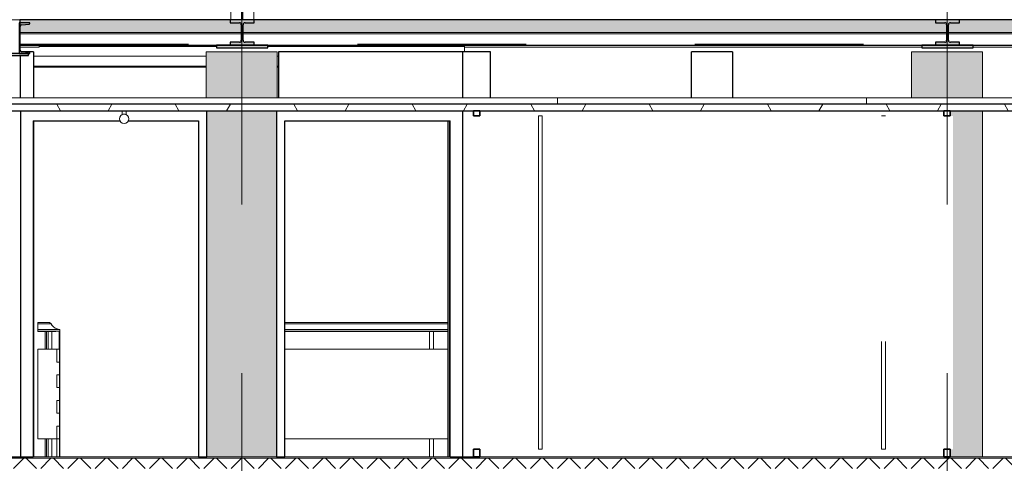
# Model space of a CAD drawing. Extents: x 50445 to 145605, y -10968 to 41989.
# Tile 306 of 338: x 100465 to 108143, y 15637 to 19097. Entities that reach past the tile are written whole.
import ezdxf

# ---------------------------------------------------------------- set-up
doc = ezdxf.new("R2010")
doc.units = 0
doc.header["$LTSCALE"] = 414.30304
doc.header["$MEASUREMENT"] = 0
for name, pattern in [('B0204', [6.8, 5, -0.6, 0.6, -0.6]), ('gestippeld', [6.35, 3.175, -3.175]), ('gestippeld_2_', [6.35, 3.175, -3.175]), ('stramien', [22.225, 12.7, -3.175, 3.175, -3.175])]:
    doc.linetypes.add(name, pattern=pattern)
doc.layers.get('0').update_dxf_attribs({"linetype": 'CONTINUOUS'})
for name, color, linetype, lineweight in [('A-CLNG-PATT', 5, 'CONTINUOUS', 25), ('A-CLNG-SUSP', 5, 'CONTINUOUS', 25), ('A-DETL', 5, 'CONTINUOUS', 18), ('A-DETL-LLIN', 3, 'CONTINUOUS', 18), ('A-DOOR', 1, 'CONTINUOUS', 25), ('A-EQPM', 6, 'CONTINUOUS', 18), ('A-FLOR-OTLN', 6, 'CONTINUOUS', 18), ('A-FLOR-OVHD', 8, 'gestippeld_2_', 18), ('A-FLOR-PATT', 8, 'CONTINUOUS', 50), ('A-GENM', 6, 'CONTINUOUS', 18), ('A-GLAZ-CWMG', 3, 'CONTINUOUS', 18), ('I-WALL', 2, 'CONTINUOUS', 25), ('S-BEAM', 4, 'CONTINUOUS', 18), ('S-COLS', 6, 'CONTINUOUS', 18), ('S-COLS-HIDN', 5, 'gestippeld_2_', 18), ('S-GRID', 1, 'CONTINUOUS', 18)]:
    doc.layers.add(name, color=color, linetype=linetype, lineweight=lineweight)
pattern_1 = [(45, (33645.6, 9397.6), (-449.013, 449.013), []), (45, (33804.3, 9397.6), (6e-14, 898.026), []), (45, (33486.8, 9397.6), (6e-14, 898.026), [])]

# ---------------------------------------------------------------- blocks, each defined once
blk = doc.blocks.new('34_leuning betontrap trappenhuis boven westgevel 3500 hoog - 24_betontrap trappenhuis 3500 hoog-2957954-plotview doorsnede C C  -  1 op 100')
at = {"layer": 'A-EQPM'}
for p, q in [((22627.5, 16069.3), (21352.6, 16069.3)), ((22627.5, 16059.1), (21352.6, 16059.1)), ((21352.6, 16014.4), (22627.5, 16014.4)), ((22627.5, 16000.9), (21352.6, 16000.9)), ((21352.6, 15996.9), (22627.5, 15996.9)), ((22481.6, 15996.9), (22481.6, 15860)), ((22511.6, 15860), (22511.6, 15996.9)), ((22627.5, 15860), (21352.6, 15860)), ((21352.6, 15160), (22627.5, 15160)), ((22481.6, 15160), (22481.6, 15020)), ((22511.6, 15020), (22511.6, 15160))]:
    blk.add_line(p, q, dxfattribs=at)
blk = doc.blocks.new('34_leuning zijkant betontrap trappenhuis westgevel staandaard links - 24_betontrap trappenhuis 3500 hoog-2949909-plotview doorsnede C C  -  1 op 100')
at = {"layer": 'A-EQPM'}
for p, q in [((19509.8, 9069.3), (19426.6, 9069.3)), ((19426.6, 9059.1), (19426.6, 9069.3)), ((19426.6, 9014.4), (19426.6, 9059.1)), ((19529.9, 9059.1), (19426.6, 9059.1)), ((19426.6, 9000.9), (19426.6, 9014.4)), ((19426.6, 9014.4), (19593.8, 9014.4)), ((19426.6, 8996.9), (19426.6, 9000.9)), ((19594.8, 9000.9), (19426.6, 9000.9)), ((19426.6, 8996.9), (19565.9, 8996.9)), ((19484.7, 8996.9), (19484.7, 8860)), ((19495.2, 8860), (19495.2, 8996.9)), ((19506.6, 8860), (19506.6, 8996.9)), ((19536.6, 8996.9), (19536.6, 8860)), ((19594.7, 9000.9), (19568.4, 8996.9)), ((19594.7, 8860), (19594.7, 9000.9)), ((19599.6, 8020), (19599.6, 9006.5)), ((19574.6, 8860), (19426.6, 8860)), ((19426.6, 8860), (19426.6, 8160)), ((19574.6, 8760), (19574.6, 8860)), ((19574.6, 8760), (19574.6, 8860)), ((19574.6, 8860), (19596.6, 8860)), ((19596.6, 8860), (19596.6, 8760)), ((19596.6, 8760), (19574.6, 8760)), ((19596.6, 8760), (19574.6, 8760)), ((19596.6, 8660), (19596.6, 8760)), ((19574.6, 8560), (19574.6, 8660)), ((19574.6, 8660), (19596.6, 8660)), ((19574.6, 8560), (19574.6, 8660)), ((19596.6, 8660), (19574.6, 8660)), ((19596.6, 8660), (19596.6, 8560)), ((19596.6, 8560), (19574.6, 8560)), ((19596.6, 8560), (19574.6, 8560)), ((19596.6, 8460), (19596.6, 8560)), ((19574.6, 8360), (19574.6, 8460)), ((19574.6, 8460), (19596.6, 8460)), ((19574.6, 8360), (19574.6, 8460)), ((19596.6, 8460), (19574.6, 8460)), ((19596.6, 8460), (19596.6, 8360)), ((19596.6, 8360), (19574.6, 8360)), ((19596.6, 8360), (19574.6, 8360)), ((19596.6, 8260), (19596.6, 8360)), ((19574.6, 8160), (19574.6, 8260)), ((19574.6, 8260), (19596.6, 8260)), ((19574.6, 8160), (19574.6, 8260)), ((19596.6, 8260), (19574.6, 8260)), ((19596.6, 8260), (19596.6, 8160)), ((19426.6, 8160), (19574.6, 8160)), ((19484.7, 8160), (19484.7, 8020)), ((19495.2, 8020), (19495.2, 8160)), ((19506.6, 8020), (19506.6, 8160)), ((19536.6, 8160), (19536.6, 8020)), ((19596.6, 8160), (19574.6, 8160)), ((19574.6, 8020), (19574.6, 8160)), ((19596.6, 8160), (19596.6, 8020)), ((19506.6, 6401.7), (19506.6, 7140)), ((19536.6, 7140), (19536.6, 6401.7)), ((19574.6, 6536.7), (19574.6, 7140)), ((19506.6, 7110), (19426.6, 7110)), ((19426.6, 7110), (19426.6, 6410)), ((19574.6, 7110), (19536.6, 7110)), ((19536.6, 7100), (19574.6, 7100)), ((19536.6, 7001.7), (19574.6, 7001.7)), ((19574.6, 6836.7), (19574.6, 6924.2)), ((19576.6, 6924.2), (19574.6, 6924.2)), ((19574.6, 6891.7), (19536.6, 6891.7)), ((19576.6, 6836.7), (19574.6, 6836.7)), ((19536.6, 6536.7), (19586.6, 6536.7)), ((19586.6, 6436.7), (19586.6, 6536.7)), ((19586.6, 6536.7), (19596.6, 6536.7)), ((19426.6, 6410), (19506.6, 6410)), ((19506.6, 6035.4), (19506.6, 6401.7)), ((19506.6, 6401.7), (19536.6, 6401.7)), ((19586.6, 6436.7), (19536.6, 6436.7)), ((19574.6, 6420), (19536.6, 6420)), ((19536.6, 6410), (19574.6, 6410)), ((19536.6, 6401.7), (19536.6, 6035.4)), ((19574.6, 6410), (19574.6, 6436.7)), ((19576.6, 6410), (19574.6, 6410)), ((19576.6, 6410), (19574.6, 6410)), ((19596.6, 6436.7), (19586.6, 6436.7)), ((19536.6, 6197.4), (19586.6, 6197.4)), ((19586.6, 6097.4), (19586.6, 6197.4)), ((19586.6, 6197.4), (19596.6, 6197.4)), ((19586.6, 6097.4), (19536.6, 6097.4)), ((19596.6, 6097.4), (19586.6, 6097.4)), ((19506.6, 6035.4), (19536.6, 6035.4))]:
    blk.add_line(p, q, dxfattribs=at)
at = {"layer": 'A-EQPM', "flags": 128}
for points in [[(19529.9, 9059.1), (19526.3, 9063.1), (19521.9, 9066.2), (19516.9, 9068.3), (19511.6, 9069.2), (19509.8, 9069.3)], [(19511.6, 9069.2), (19516.9, 9068.3), (19521.8, 9066.2), (19526.2, 9063.1), (19529.9, 9059.1)], [(19593.8, 9014.4), (19578, 9017.8), (19563.1, 9024.3), (19549.8, 9033.6), (19538.6, 9045.3), (19529.9, 9059.1)], [(19529.9, 9059.1), (19538.5, 9045.3), (19549.7, 9033.6), (19563, 9024.3), (19577.9, 9017.8), (19593.8, 9014.4)], [(19565.9, 8996.9), (19568.5, 8996.9), (19594.8, 9000.9)], [(19594.8, 9000.9), (19596.2, 9001.5), (19597.4, 9002.5), (19598.4, 9003.6), (19599.1, 9005), (19599.5, 9006.5), (19599.6, 9008), (19599.3, 9009.5), (19598.7, 9010.9), (19597.8, 9012.2), (19596.7, 9013.2), (19595.3, 9013.9), (19593.8, 9014.4)], [(19593.8, 9014.4), (19595.3, 9013.9), (19596.6, 9013.2), (19597.8, 9012.2), (19598.7, 9010.9), (19599.3, 9009.5), (19599.5, 9008), (19599.5, 9006.5), (19599.1, 9005), (19598.4, 9003.6), (19597.4, 9002.5), (19596.1, 9001.5), (19594.7, 9000.9)]]:
    blk.add_lwpolyline(points, dxfattribs=at)
at = {"layer": 'A-EQPM'}
for points in [[(19513.4, 9069), (19513.8, 9069), (19514.2, 9068.9), (19514.6, 9068.8)], [(19519.3, 9067.4), (19519.7, 9067.3), (19520.1, 9067.1), (19520.5, 9066.9)], [(19529.9, 9059.1), (19532.6, 9053.6), (19535.9, 9048.4), (19539.8, 9043.7)], [(19544.2, 9038.8), (19547, 9035.9), (19550.1, 9033.2), (19553.3, 9030.7)], [(19559, 9026.6), (19562.6, 9024.4), (19566.2, 9022.2), (19570, 9020.6)], [(19575.8, 9018.5), (19581.6, 9016.4), (19587.7, 9015.1), (19593.8, 9014.4)]]:
    blk.add_open_spline(points, degree=3, dxfattribs=at)
blk = doc.blocks.new('32_KA HK-14 - Houten deur op kleefmagneet trappenhuis-4622518-plotview doorsnede C C  -  1 op 100')
at = {"layer": 'A-DOOR'}
for p, q in [((19291.6, 10720), (19291.6, 8020)), ((20744.6, 8020), (20744.6, 10720)), ((19391.6, 10640), (19391.6, 8020)), ((19391.6, 10640), (20067.7, 10640)), ((20132.2, 10640), (20680.6, 10640)), ((20680.6, 10640), (20680.6, 8020)), ((19291.6, 8020), (19391.6, 8020)), ((20680.6, 8020), (20744.6, 8020))]:
    blk.add_line(p, q, dxfattribs=at)
at = {"layer": 'A-DOOR', "lineweight": 18}
for p, q in [((19395.6, 10640), (19395.6, 8030)), ((19395.6, 8030), (19391.6, 8030))]:
    blk.add_line(p, q, dxfattribs=at)
blk = doc.blocks.new('32_KA HK-14 - Houten deur op kleefmagneet trappenhuis-V19-plotview doorsnede C C  -  1 op 100')
at = {"layer": 'A-DOOR'}
for p, q in [((21288.6, 14220), (21288.6, 11520)), ((22741.6, 11520), (22741.6, 14220)), ((21352.6, 11520), (21352.6, 14140)), ((21352.6, 14140), (22641.6, 14140)), ((22641.6, 11520), (22641.6, 14140)), ((21288.6, 11520), (21352.6, 11520)), ((22641.6, 11520), (22741.6, 11520))]:
    blk.add_line(p, q, dxfattribs=at)
at = {"layer": 'A-DOOR', "lineweight": 18}
for p, q in [((22637.6, 11530), (22637.6, 14140)), ((22641.6, 11530), (22637.6, 11530))]:
    blk.add_line(p, q, dxfattribs=at)
blk = doc.blocks.new('42_KA leemstuc betonkolomafwerking - Type-V64-plotview doorsnede C C  -  1 op 100')
at = {"layer": 'A-GENM'}
h = blk.add_hatch(color=256, dxfattribs=at)
h.paths.add_polyline_path([(20744.6, 15020), (21288.6, 15020), (21288.6, 17720), (20744.6, 17720), (20744.6, 15153.9)], flags=0)
h.paths.add_polyline_path([(21293.6, 17820), (21293.6, 18180), (20739.6, 18180), (20739.6, 17820), (21012.1, 17820)], flags=0)
for p, q in [((21293.6, 18180), (20739.6, 18180)), ((20739.6, 18180), (20739.6, 17820)), ((21293.6, 18180), (21293.6, 17820)), ((20744.6, 15020), (21288.6, 15020))]:
    blk.add_line(p, q, dxfattribs=at)
blk = doc.blocks.new('42_KA leemstuc betonkolomafwerking - Type-V65-plotview doorsnede C C  -  1 op 100')
at = {"layer": 'A-GENM'}
h = blk.add_hatch(color=256, dxfattribs=at)
h.paths.add_polyline_path([(26793.6, 15020), (26793.6, 17720), (26541.6, 17720), (26541.6, 17680), (26564.1, 17680), (26564.1, 15080), (26541.6, 15080), (26541.6, 15020), (26577.9, 15020)], flags=0)
h.paths.add_polyline_path([(26793.6, 17820), (26793.6, 18180), (26239.6, 18180), (26239.6, 17820), (26577.9, 17820)], flags=0)
for p, q in [((26793.6, 18180), (26239.6, 18180)), ((26239.6, 18180), (26239.6, 17820)), ((26793.6, 18180), (26793.6, 17820)), ((26793.6, 17720), (26793.6, 15020)), ((26541.6, 15020), (26793.6, 15020))]:
    blk.add_line(p, q, dxfattribs=at)
blk = doc.blocks.new('Rectangular Mullion - 22_interline_plint 40x50-V99-plotview doorsnede C C  -  1 op 100')
at = {"layer": 'A-GLAZ-CWMG'}
h = blk.add_hatch(dxfattribs=at)
h.set_pattern_fill('FP_13', color=256, style=0, pattern_type=2)
h.set_pattern_definition(pattern_1)
h.paths.add_polyline_path([(26541.6, 17680), (26541.6, 17720), (26491.6, 17720), (26491.6, 17680)], flags=0)
at = {"layer": 'A-GLAZ-CWMG', "lineweight": 35}
for p, q in [((26541.6, 17720), (26491.6, 17720)), ((26491.6, 17720), (26491.6, 17680)), ((26491.6, 17680), (26541.6, 17680)), ((26541.6, 17680), (26541.6, 17720))]:
    blk.add_line(p, q, dxfattribs=at)
blk = doc.blocks.new('Rectangular Mullion - 22_interline_plint 40x50-6697887-plotview doorsnede C C  -  1 op 100')
at = {"layer": 'A-GLAZ-CWMG'}
blk.add_line((26020.8, 14180), (26035.8, 14180), dxfattribs=at)
blk = doc.blocks.new('Rectangular Mullion - 22_interline_plint 60x50-7402435-plotview doorsnede C C  -  1 op 100')
at = {"layer": 'A-GLAZ-CWMG'}
blk.add_line((24615.6, 11520), (26020.8, 11520), dxfattribs=at)
blk = doc.blocks.new('Rectangular Mullion - 22_interline_plint 40x50-7402436-plotview doorsnede C C  -  1 op 100')
at = {"layer": 'A-GLAZ-CWMG'}
blk.add_line((26005.8, 14180), (26020.8, 14180), dxfattribs=at)
blk = doc.blocks.new('Rectangular Mullion - 22_interline_plint 60x50-6697889-plotview doorsnede C C  -  1 op 100')
at = {"layer": 'A-GLAZ-CWMG'}
blk.add_line((26020.8, 11520), (26491.6, 11520), dxfattribs=at)
blk = doc.blocks.new('Rectangular Mullion - 22_interline_95x30-6695941-plotview doorsnede C C  -  1 op 100')
at = {"layer": 'A-GLAZ-CWMG'}
for p, q in [((26005.8, 12420), (26005.8, 11580)), ((26035.8, 11580), (26035.8, 12420)), ((26035.8, 11580), (26005.8, 11580))]:
    blk.add_line(p, q, dxfattribs=at)
blk = doc.blocks.new('Rectangular Mullion - 22_interline_95x30-6696592-plotview doorsnede C C  -  1 op 100')
at = {"layer": 'A-GLAZ-CWMG'}
for p, q in [((23330.6, 14180), (23360.6, 14180)), ((23330.6, 14180), (23330.6, 13320)), ((23360.6, 13320), (23360.6, 14180))]:
    blk.add_line(p, q, dxfattribs=at)
blk = doc.blocks.new('Rectangular Mullion - 22_interline_95x30-6695940-plotview doorsnede C C  -  1 op 100')
at = {"layer": 'A-GLAZ-CWMG'}
for p, q in [((23330.6, 13320), (23330.6, 12420)), ((23360.6, 12420), (23360.6, 13320))]:
    blk.add_line(p, q, dxfattribs=at)
blk = doc.blocks.new('Rectangular Mullion - 22_interline_plint 40x50-V100-plotview doorsnede C C  -  1 op 100')
at = {"layer": 'A-GLAZ-CWMG', "lineweight": 35}
for p, q in [((22874.8, 17720), (22824.8, 17720)), ((22824.8, 17720), (22824.8, 17680)), ((22824.8, 17680), (22874.8, 17680)), ((22874.8, 17680), (22874.8, 17720))]:
    blk.add_line(p, q, dxfattribs=at)
blk = doc.blocks.new('Rectangular Mullion - 22_interline_plint 60x50-V101-plotview doorsnede C C  -  1 op 100')
at = {"layer": 'A-GLAZ-CWMG', "lineweight": 35}
for p, q in [((22874.8, 15080), (22824.8, 15080)), ((22824.8, 15080), (22824.8, 15020)), ((22874.8, 15020), (22874.8, 15080)), ((22824.8, 15020), (22874.8, 15020))]:
    blk.add_line(p, q, dxfattribs=at)
blk = doc.blocks.new('Rectangular Mullion - 22_interline_plint 60x50-7402412-plotview doorsnede C C  -  1 op 100')
at = {"layer": 'A-GLAZ-CWMG'}
blk.add_line((22874.8, 11520), (23345.6, 11520), dxfattribs=at)
blk = doc.blocks.new('Rectangular Mullion - 22_interline_plint 60x50-V102-plotview doorsnede C C  -  1 op 100')
at = {"layer": 'A-GLAZ-CWMG'}
h = blk.add_hatch(dxfattribs=at)
h.set_pattern_fill('FP_13', color=256, style=0, pattern_type=2)
h.set_pattern_definition(pattern_1)
h.paths.add_polyline_path([(26541.6, 15020), (26541.6, 15080), (26491.6, 15080), (26491.6, 15020)], flags=0)
at = {"layer": 'A-GLAZ-CWMG', "lineweight": 35}
for p, q in [((26541.6, 15080), (26491.6, 15080)), ((26491.6, 15080), (26491.6, 15020)), ((26541.6, 15020), (26541.6, 15080)), ((26491.6, 15020), (26541.6, 15020))]:
    blk.add_line(p, q, dxfattribs=at)
blk = doc.blocks.new('Rectangular Mullion - 22_interline_plint 60x50-7402438-plotview doorsnede C C  -  1 op 100')
at = {"layer": 'A-GLAZ-CWMG'}
blk.add_line((23345.6, 11520), (24615.6, 11520), dxfattribs=at)
blk = doc.blocks.new('65_KA_ETAP K8 nooduitje buisvormig - Type-10172408-plotview doorsnede C C  -  1 op 100')
at = {"layer": 'A-GENM'}
for p, q in [((20084.9, 7220), (20084.9, 7190)), ((20114.9, 7190), (20114.9, 7220))]:
    blk.add_line(p, q, dxfattribs=at)
for start, end in [(0, 180), (180, 0), (108.08032, 114.26509), (77.86746, 102.13254), (65.73491, 71.91968)]:
    blk.add_arc((20099.9, 7156.7), 36.5, start, end, dxfattribs=at)
blk = doc.blocks.new('28_ABT-C_staal_SFB_ligger - SFB200-HEM180_400x20-2698541-plotview doorsnede C C  -  1 op 100')
at = {"layer": 'S-BEAM', "lineweight": 5}
for points in [[(20927.8, 18230), (21113.8, 18230), (21113.8, 18254), (21043, 18254), (21032.4, 18258.4), (21028, 18269), (21028, 18391), (21032.4, 18401.6), (21043, 18406), (21113.8, 18406), (21113.8, 18430), (20927.8, 18430), (20927.8, 18406), (20998.5, 18406), (21009.1, 18401.6), (21013.5, 18391), (21013.5, 18269), (21009.1, 18258.4), (20998.5, 18254), (20927.8, 18254)], [(20820.8, 18210), (21220.8, 18210), (21220.8, 18230), (20820.8, 18230)]]:
    blk.add_hatch(color=256, dxfattribs=at).paths.add_polyline_path(points, flags=0)
at = {"layer": 'S-BEAM', "color": 250, "lineweight": 25}
for p, q in [((21113.8, 18430), (20927.8, 18430)), ((20927.8, 18430), (20927.8, 18406)), ((21113.8, 18406), (21113.8, 18430)), ((20927.8, 18406), (20998.5, 18406)), ((21013.5, 18391), (21013.5, 18269)), ((21028, 18269), (21028, 18391)), ((21043, 18406), (21113.8, 18406)), ((21220.8, 18230), (20820.8, 18230)), ((20820.8, 18230), (20820.8, 18210)), ((20820.8, 18210), (21220.8, 18210)), ((20998.5, 18254), (20927.8, 18254)), ((20927.8, 18254), (20927.8, 18230)), ((20927.8, 18230), (21113.8, 18230)), ((21113.8, 18254), (21043, 18254)), ((21113.8, 18230), (21113.8, 18254)), ((21220.8, 18210), (21220.8, 18230))]:
    blk.add_line(p, q, dxfattribs=at)
for centre, start, end in [((20998.5, 18391), 0, 90), ((21043, 18391), 90, 180), ((20998.5, 18269), 270, 0), ((21043, 18269), 180, 270)]:
    blk.add_arc(centre, 15, start, end, dxfattribs=at)
blk = doc.blocks.new('28_ABT-C_staal_HEA_kolom - HEA180-3034175-plotview doorsnede C C  -  1 op 100')
at = {"layer": 'S-COLS', "color": 170, "lineweight": 5}
for p, q in [((20930.8, 21800.5), (20930.8, 21648.5)), ((21110.8, 21800.5), (21110.8, 21677)), ((20930.8, 21639), (20930.8, 19290)), ((21110.8, 21607), (21110.8, 19290)), ((20930.8, 18520), (20930.8, 18430)), ((21110.8, 18520), (21110.8, 18430))]:
    blk.add_line(p, q, dxfattribs=at)
at = {"layer": 'S-COLS-HIDN', "color": 170, "linetype": 'gestippeld', "lineweight": 5}
blk.add_line((21023.8, 21639), (21023.8, 20282), dxfattribs=at)
blk = doc.blocks.new('28_ABT-C_staal_HEA_ligger - HEA180-2663544-plotview doorsnede C C  -  1 op 100')
at = {"layer": 'S-BEAM', "color": 170, "lineweight": 5}
for p, q in [((19437.8, 18220.5), (20820.8, 18220.5)), ((21220.8, 18220.5), (22753.8, 18220.5)), ((22753.8, 18230), (22753.8, 18220.5)), ((22753.8, 18220.5), (22753.8, 18205.5)), ((22753.8, 18205.5), (22753.8, 18180)), ((19393.6, 18068.5), (20739.6, 18068.5)), ((19393.6, 18059), (20739.6, 18059)), ((21293.6, 18068.5), (21303.6, 18068.5)), ((21293.6, 18059), (21303.6, 18059))]:
    blk.add_line(p, q, dxfattribs=at)
at = {"layer": 'S-BEAM', "linetype": 'B0204', "lineweight": 5}
for p, q in [((19393.6, 18144.5), (20739.6, 18144.5)), ((21293.6, 18144.5), (21303.6, 18144.5))]:
    blk.add_line(p, q, dxfattribs=at)
blk = doc.blocks.new('28_ABT-C_staal_UNP200_plaat200x15_ligger - UNP240_ plaat 200x15-2704931-plotview doorsnede C C  -  1 op 100')
at = {"layer": 'S-BEAM', "lineweight": 5}
for points in [[(19280.4, 18165), (19365.4, 18165), (19365.4, 18168.6), (19363.6, 18173.1), (19359.2, 18175.1), (19301.3, 18179.7), (19293.1, 18184), (19289.9, 18192.6), (19289.9, 18377.4), (19293.1, 18386), (19301.3, 18390.3), (19359.2, 18394.9), (19363.6, 18396.9), (19365.4, 18401.4), (19365.4, 18405), (19280.4, 18405), (19280.4, 18301.6)], [(19355.4, 18150), (19355.4, 18165), (19155.4, 18165), (19155.4, 18150), (19342.4, 18150)]]:
    blk.add_hatch(color=256, dxfattribs=at).paths.add_polyline_path(points, flags=0)
at = {"layer": 'S-BEAM', "color": 250, "lineweight": 25}
for p, q in [((19280.4, 18405), (19280.4, 18165)), ((19365.4, 18405), (19280.4, 18405)), ((19289.9, 18192.6), (19289.9, 18377.4)), ((19301.3, 18390.3), (19359.2, 18394.9)), ((19365.4, 18401.4), (19365.4, 18405)), ((19355.4, 18165), (19155.4, 18165)), ((19155.4, 18165), (19155.4, 18150)), ((19155.4, 18150), (19355.4, 18150)), ((19280.4, 18165), (19365.4, 18165)), ((19359.2, 18175.1), (19301.3, 18179.7)), ((19355.4, 18150), (19355.4, 18165)), ((19365.4, 18165), (19365.4, 18168.6))]:
    blk.add_line(p, q, dxfattribs=at)
for centre, radius, start, end in [((19302.9, 18377.4), 13, 96.97578, 180), ((19358.9, 18401.4), 6.5, 272.88334, 0), ((19302.9, 18192.6), 13, 180, 263.02422), ((19358.9, 18168.6), 6.5, 0, 87.11666)]:
    blk.add_arc(centre, radius, start, end, dxfattribs=at)
blk = doc.blocks.new('28_ABT-C_staal_UNP200_plaat200x15_ligger1 - UNP200 _ plaat 200x15-2698553-plotview doorsnede C C  -  1 op 100')
at = {"layer": 'S-BEAM', "color": 170, "lineweight": 5}
for p, q in [((22753.8, 18215), (26320.8, 18215)), ((26720.8, 18215), (31749.6, 18215))]:
    blk.add_line(p, q, dxfattribs=at)
blk = doc.blocks.new('28_ABT-C_staal_FLA_ligger - FLA130x12-3127238-plotview doorsnede C C  -  1 op 100')
at = {"layer": 'S-BEAM', "color": 250, "lineweight": 25}
for p, q in [((21014.8, 20282), (21014.8, 20129.2)), ((21026.8, 20282), (21014.8, 20282)), ((21026.8, 20129.2), (21026.8, 20282)), ((21014.8, 20129.2), (21026.8, 20129.2))]:
    blk.add_line(p, q, dxfattribs=at)
at = {"layer": 'S-BEAM', "color": 170, "lineweight": 5}
for p, q in [((21014.8, 20033.2), (21014.8, 20129.2)), ((21026.8, 19290), (21026.8, 20129.2)), ((21014.8, 19290), (21014.8, 19783.4)), ((21014.8, 18430), (21014.8, 18520)), ((21026.8, 18430), (21026.8, 18520))]:
    blk.add_line(p, q, dxfattribs=at)
blk = doc.blocks.new('28_ABT-C_staal_SFB_ligger - SFB200-HEM180_400x20-2698543-plotview doorsnede C C  -  1 op 100')
at = {"layer": 'S-BEAM', "lineweight": 5}
for points in [[(26427.8, 18230), (26613.8, 18230), (26613.8, 18254), (26543, 18254), (26532.4, 18258.4), (26528, 18269), (26528, 18391), (26532.4, 18401.6), (26543, 18406), (26613.8, 18406), (26613.8, 18430), (26427.8, 18430), (26427.8, 18406), (26498.5, 18406), (26509.1, 18401.6), (26513.5, 18391), (26513.5, 18269), (26509.1, 18258.4), (26498.5, 18254), (26427.8, 18254)], [(26320.8, 18210), (26720.8, 18210), (26720.8, 18230), (26320.8, 18230)]]:
    blk.add_hatch(color=256, dxfattribs=at).paths.add_polyline_path(points, flags=0)
at = {"layer": 'S-BEAM', "color": 250, "lineweight": 25}
for p, q in [((26613.8, 18430), (26427.8, 18430)), ((26427.8, 18430), (26427.8, 18406)), ((26613.8, 18406), (26613.8, 18430)), ((26427.8, 18406), (26498.5, 18406)), ((26513.5, 18391), (26513.5, 18269)), ((26528, 18269), (26528, 18391)), ((26543, 18406), (26613.8, 18406)), ((26720.8, 18230), (26320.8, 18230)), ((26320.8, 18230), (26320.8, 18210)), ((26320.8, 18210), (26720.8, 18210)), ((26498.5, 18254), (26427.8, 18254)), ((26427.8, 18254), (26427.8, 18230)), ((26427.8, 18230), (26613.8, 18230)), ((26613.8, 18254), (26543, 18254)), ((26613.8, 18230), (26613.8, 18254)), ((26720.8, 18210), (26720.8, 18230))]:
    blk.add_line(p, q, dxfattribs=at)
for centre, start, end in [((26498.5, 18391), 0, 90), ((26543, 18391), 90, 180), ((26498.5, 18269), 270, 0), ((26543, 18269), 180, 270)]:
    blk.add_arc(centre, 15, start, end, dxfattribs=at)
blk = doc.blocks.new('28_ABT-C_staal_HFLeq_ligger - HFLeq150x150x15-2803343-plotview doorsnede C C  -  1 op 100')
at = {"layer": 'S-BEAM', "color": 170, "lineweight": 5}
for p, q in [((19289.9, 18215), (19437.8, 18215)), ((19437.8, 18215), (19437.8, 18222))]:
    blk.add_line(p, q, dxfattribs=at)
blk.add_arc((19429.8, 18222), 8, 0, 90, dxfattribs=at)
blk = doc.blocks.new('10844_ABT model nieuw_export 08-11-2012_rvt-1-plotview doorsnede C C  -  1 op 100')
at = {"layer": 'A-FLOR-PATT', "lineweight": 5}
blk.add_hatch(color=253, dxfattribs=at).paths.add_polyline_path([(31587.2, 18330), (32021.4, 18330), (32021.4, 18430), (19287.8, 18430), (19287.8, 18330), (31030.6, 18330)], flags=0)
at = {"layer": 'A-DETL-LLIN', "color": 170, "lineweight": 5}
blk.add_line((19287.8, 18320), (32021.4, 18320), dxfattribs=at)
at = {"layer": 'A-FLOR-OTLN', "color": 250, "lineweight": 25}
for p, q in [((32021.4, 18430), (19287.8, 18430)), ((19287.8, 18430), (19287.8, 18230)), ((19287.8, 18230), (32021.4, 18230))]:
    blk.add_line(p, q, dxfattribs=at)
at = {"layer": 'A-FLOR-OTLN', "color": 170, "lineweight": 5}
blk.add_line((32021.4, 18330), (19287.8, 18330), dxfattribs=at)
at = {"layer": 'A-FLOR-OVHD', "color": 170, "linetype": 'gestippeld', "lineweight": 5}
blk.add_line((19287.8, 18240), (32021.4, 18240), dxfattribs=at)
at = {"color": 170, "lineweight": 5}
for name in ['28_ABT-C_staal_HEA_kolom - HEA180-3034175-plotview doorsnede C C  -  1 op 100', '28_ABT-C_staal_FLA_ligger - FLA130x12-3127238-plotview doorsnede C C  -  1 op 100', '28_ABT-C_staal_SFB_ligger - SFB200-HEM180_400x20-2698541-plotview doorsnede C C  -  1 op 100', '28_ABT-C_staal_SFB_ligger - SFB200-HEM180_400x20-2698543-plotview doorsnede C C  -  1 op 100', '28_ABT-C_staal_UNP200_plaat200x15_ligger - UNP240_ plaat 200x15-2704931-plotview doorsnede C C  -  1 op 100', '28_ABT-C_staal_HFLeq_ligger - HFLeq150x150x15-2803343-plotview doorsnede C C  -  1 op 100', '28_ABT-C_staal_HEA_ligger - HEA180-2663544-plotview doorsnede C C  -  1 op 100', '28_ABT-C_staal_UNP200_plaat200x15_ligger1 - UNP200 _ plaat 200x15-2698553-plotview doorsnede C C  -  1 op 100']:
    blk.add_blockref(name, (0, 0), dxfattribs=at)

msp = doc.modelspace()

# ---------------------------------------------------------------- hatches: boundary and pattern name
at = {"layer": 'A-CLNG-PATT', "lineweight": 18}
h = msp.add_hatch(dxfattribs=at)
h.set_pattern_fill('FP_21', color=256, angle=150, style=0, pattern_type=2)
h.set_pattern_definition([(60, (114825.1, 10064.8), (-692.82, 400), []), (120, (114825.1, 10064.8), (-692.82, -400), [])])
h.paths.add_polyline_path([(86324.1, 18387.2), (123568.1, 18387.2), (123568.1, 18437.2), (86324.1, 18437.2)], flags=0)
h.paths.add_polyline_path([(134568.5, 18387.2), (134568.5, 18437.2), (130323.3, 18437.2), (130323.3, 18387.2), (134473.4, 18387.2)], flags=0)
h.paths.add_polyline_path([(123668.1, 18387.2), (123668.5, 18387.2), (123668.1, 18396.4)], flags=0)
at = {"layer": 'A-FLOR-PATT', "lineweight": 18}
h = msp.add_hatch(dxfattribs=at)
h.set_pattern_fill('FP_6', color=256, angle=135, style=0, pattern_type=2)
h.set_pattern_definition([(45, (114825.1, 10064.78), (-106.066, 106.066), []), (135, (114825.1, 10064.78), (-106.066, -106.066), [])])
h.paths.add_polyline_path([(108870.6, 15597.2), (124314.2, 15597.2), (124314.2, 15677.2), (85546.1, 15677.2), (85546.1, 15597.2), (107757.4, 15597.2)], flags=0)
h.paths.add_polyline_path([(135366.1, 15597.2), (135365.8, 15677.2), (129430.2, 15677.2), (129430.2, 15597.2), (135030, 15597.2)], flags=0)

# ---------------------------------------------------------------- linework, layer by layer
at = {"layer": 'A-CLNG-SUSP'}
for p, q in [((123568.1, 18437.2), (86324.1, 18437.2)), ((86324.1, 18387.2), (123568.1, 18387.2))]:
    msp.add_line(p, q, dxfattribs=at)
at = {"layer": 'A-DETL', "linetype": 'stramien'}
for p, q in [((137516.8, 19097.2), (76916.8, 19097.2)), ((129716.8, 15687.2), (76916.8, 15687.2))]:
    msp.add_line(p, q, dxfattribs=at)
at = {"layer": 'A-FLOR-OTLN'}
for p, q in [((124314.2, 15677.2), (96806.1, 15677.2)), ((100471.1, 15687.2), (100471.1, 15687.2)), ((100571.1, 15687.2), (101860.1, 15687.2)), ((101924.1, 15687.2), (102468.1, 15687.2)), ((102532.1, 15687.2), (103821.1, 15687.2)), ((103921.1, 15687.2), (103921.1, 15687.2)), ((107973.1, 15687.2), (123919.1, 15687.2))]:
    msp.add_line(p, q, dxfattribs=at)
at = {"layer": 'A-GENM'}
for p, q in [((99835.1, 18487.2), (104657.6, 18487.2)), ((104657.6, 18487.2), (107068.3, 18487.2)), ((104657.6, 18437.2), (104657.6, 18487.2)), ((107068.3, 18487.2), (108323.9, 18487.2)), ((107068.3, 18437.2), (107068.3, 18487.2))]:
    msp.add_line(p, q, dxfattribs=at)
at = {"layer": 'I-WALL'}
for p, q in [((100471.1, 18487.2), (100471.1, 18817.2)), ((100573.1, 18847.2), (100480.3, 18847.2)), ((100573.1, 18847.2), (100573.1, 18487.2)), ((104136.1, 18847.2), (102483.1, 18847.2)), ((102483.1, 18847.2), (102483.1, 18487.2)), ((103921.1, 18487.2), (103921.1, 18847.2)), ((104136.1, 18487.2), (104136.1, 18847.2)), ((105702.8, 18487.2), (105702.8, 18847.2)), ((106022.8, 18847.2), (105702.8, 18847.2)), ((106022.8, 18847.2), (106022.8, 18487.2)), ((103807, 15687.2), (103807, 18307.2)), ((103817, 18307.2), (103817, 15687.2)), ((100256.1, 15687.2), (100471.1, 15687.2)), ((100573.1, 15697.2), (100573.1, 15687.2)), ((103921.1, 15687.2), (104004.3, 15687.2))]:
    msp.add_line(p, q, dxfattribs=at)
at = {"layer": 'S-GRID', "linetype": 'stramien'}
for p, q in [((102196.1, -9967.8), (102196.1, 31258.5)), ((107696.1, -9967.8), (107696.1, 31258.5))]:
    msp.add_line(p, q, dxfattribs=at)

# ---------------------------------------------------------------- block references
at = {"lineweight": 5}
msp.add_blockref('10844_ABT model nieuw_export 08-11-2012_rvt-1-plotview doorsnede C C  -  1 op 100', (81179.5, 667.2), dxfattribs=at)
at = {"layer": 'A-DOOR'}
for name, p in [('32_KA HK-14 - Houten deur op kleefmagneet trappenhuis-4622518-plotview doorsnede C C  -  1 op 100', (81179.5, 7667.2)), ('32_KA HK-14 - Houten deur op kleefmagneet trappenhuis-V19-plotview doorsnede C C  -  1 op 100', (81179.5, 4167.2))]:
    msp.add_blockref(name, p, dxfattribs=at)
at = {"layer": 'A-EQPM'}
for name, p in [('34_leuning zijkant betontrap trappenhuis westgevel staandaard links - 24_betontrap trappenhuis 3500 hoog-2949909-plotview doorsnede C C  -  1 op 100', (81179.5, 7667.2)), ('34_leuning betontrap trappenhuis boven westgevel 3500 hoog - 24_betontrap trappenhuis 3500 hoog-2957954-plotview doorsnede C C  -  1 op 100', (81179.5, 667.2))]:
    msp.add_blockref(name, p, dxfattribs=at)
at = {"layer": 'A-GENM'}
for name, p in [('42_KA leemstuc betonkolomafwerking - Type-V64-plotview doorsnede C C  -  1 op 100', (81179.5, 667.2)), ('42_KA leemstuc betonkolomafwerking - Type-V65-plotview doorsnede C C  -  1 op 100', (81179.5, 667.2)), ('65_KA_ETAP K8 nooduitje buisvormig - Type-10172408-plotview doorsnede C C  -  1 op 100', (81179.5, 11167.2))]:
    msp.add_blockref(name, p, dxfattribs=at)
at = {"layer": 'A-GLAZ-CWMG'}
for name, p in [('Rectangular Mullion - 22_interline_plint 40x50-V100-plotview doorsnede C C  -  1 op 100', (81179.5, 667.2)), ('Rectangular Mullion - 22_interline_plint 40x50-V99-plotview doorsnede C C  -  1 op 100', (81179.5, 667.2)), ('Rectangular Mullion - 22_interline_95x30-6696592-plotview doorsnede C C  -  1 op 100', (81179.5, 4167.2)), ('Rectangular Mullion - 22_interline_plint 40x50-7402436-plotview doorsnede C C  -  1 op 100', (81179.5, 4167.2)), ('Rectangular Mullion - 22_interline_plint 40x50-6697887-plotview doorsnede C C  -  1 op 100', (81179.5, 4167.2)), ('Rectangular Mullion - 22_interline_95x30-6695940-plotview doorsnede C C  -  1 op 100', (81179.5, 4167.2)), ('Rectangular Mullion - 22_interline_95x30-6695941-plotview doorsnede C C  -  1 op 100', (78504.3, 4167.2)), ('Rectangular Mullion - 22_interline_95x30-6695941-plotview doorsnede C C  -  1 op 100', (81179.5, 4167.2)), ('Rectangular Mullion - 22_interline_plint 60x50-V101-plotview doorsnede C C  -  1 op 100', (81179.5, 667.2)), ('Rectangular Mullion - 22_interline_plint 60x50-V102-plotview doorsnede C C  -  1 op 100', (81179.5, 667.2)), ('Rectangular Mullion - 22_interline_plint 60x50-7402412-plotview doorsnede C C  -  1 op 100', (81179.5, 4167.2)), ('Rectangular Mullion - 22_interline_plint 60x50-7402438-plotview doorsnede C C  -  1 op 100', (81179.5, 4167.2)), ('Rectangular Mullion - 22_interline_plint 60x50-7402435-plotview doorsnede C C  -  1 op 100', (81179.5, 4167.2)), ('Rectangular Mullion - 22_interline_plint 60x50-6697889-plotview doorsnede C C  -  1 op 100', (81179.5, 4167.2))]:
    msp.add_blockref(name, p, dxfattribs=at)

doc.saveas('drawing.dxf')
